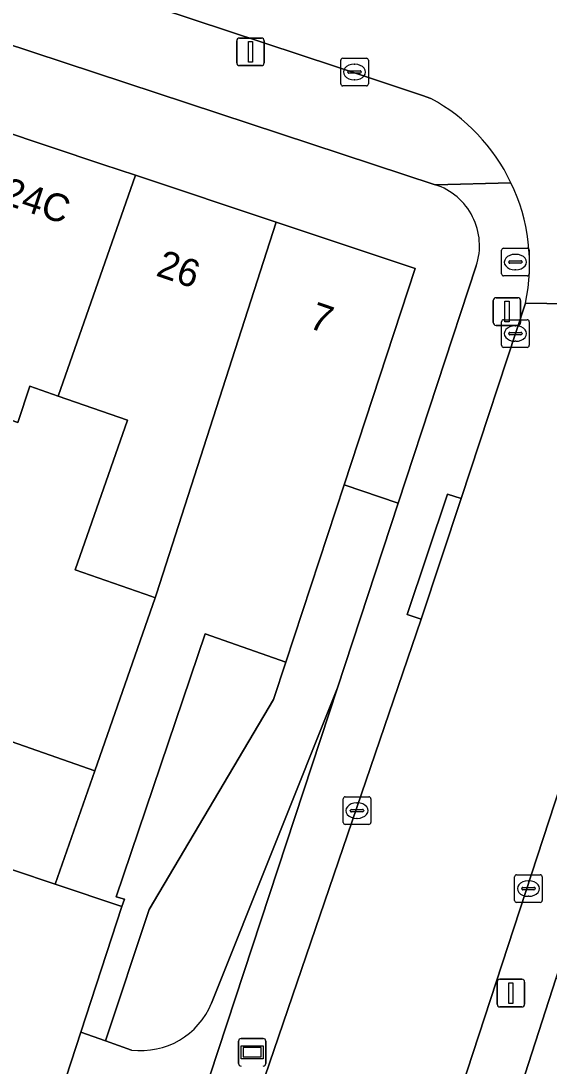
# Model space of a CAD drawing. Extents: x 160554 to 161248, y 385329 to 386506.
# Drawn here: x 161025.9 to 161044.99, y 385824.46 to 385862.26 of the extents above; entities that cross this region are included whole.
import ezdxf

# ---------------------------------------------------------------- set-up
doc = ezdxf.new("R2010")
doc.units = 0
for name, color, linetype in [('IMGEO_Brandkraan', 7, 'Continuous'), ('IMGEO_Erf', 7, 'Continuous'), ('IMGEO_Kolk', 7, 'Continuous'), ('IMGEO_Lichtmast', 7, 'Continuous'), ('IMGEO_Pand', 7, 'Continuous'), ('IMGEO_Pand_nummerreeks', 7, 'Continuous'), ('IMGEO_Parkeervlak_open', 7, 'Continuous'), ('IMGEO_Rijbaan_lokaal_gesloten', 7, 'Continuous'), ('IMGEO_Voetpad_open', 7, 'Continuous'), ('IMGEO_Wegwijzer', 7, 'Continuous')]:
    doc.layers.add(name, color=color, linetype=linetype)

msp = doc.modelspace()

# ---------------------------------------------------------------- linework, layer by layer
at = {"layer": 'IMGEO_Brandkraan'}
for p, q in [((161043.349, 385854.034), (161044.201, 385854.034)), ((161043.274, 385853.108), (161043.274, 385853.96)), ((161043.762, 385853.814), (161043.787, 385853.814)), ((161044.275, 385853.96), (161044.275, 385853.108)), ((161043.533, 385853.528), (161043.533, 385853.54)), ((161043.971, 385853.491), (161043.573, 385853.491)), ((161043.576, 385853.577), (161043.974, 385853.577)), ((161044.017, 385853.54), (161044.017, 385853.528)), ((161044.201, 385853.034), (161043.349, 385853.034)), ((161043.785, 385853.254), (161043.76, 385853.254))]:
    msp.add_line(p, q, dxfattribs=at)
for points in [[(161043.349, 385854.034), (161044.201, 385854.034)], [(161043.274, 385853.108), (161043.274, 385853.96)], [(161044.275, 385853.96), (161044.275, 385853.108)], [(161044.201, 385853.034), (161043.349, 385853.034)]]:
    msp.add_lwpolyline(points, dxfattribs=at)
for centre, radius, start, end in [((161043.351, 385853.958), 0.0765, 91.552, 178.448), ((161043.351, 385853.958), 0.0765, 91.552, 178.448), ((161044.199, 385853.958), 0.0765, 1.552, 88.448), ((161044.199, 385853.958), 0.0765, 1.552, 88.448), ((161043.573, 385853.537), 0.0403, 85.8775, 175.7526), ((161043.57, 385853.527), 0.0366, 178.938, 274.7102), ((161043.974, 385853.534), 0.043, 264.8664, 352.4533), ((161043.978, 385853.539), 0.0386, 1.7309, 96.639), ((161043.351, 385853.11), 0.0765, 181.552, 268.448), ((161043.351, 385853.11), 0.0765, 181.552, 268.448), ((161044.199, 385853.11), 0.0765, 271.552, 358.448), ((161044.199, 385853.11), 0.0765, 271.552, 358.448)]:
    msp.add_arc(centre, radius, start, end, dxfattribs=at)
for centre, major_axis, ratio, start_param, end_param in [((161043.761, 385853.534), (-0.387, 0.002), 0.722429, 4.712389, 7.853982), ((161043.786, 385853.534), (-0.39, 0.002), 0.717154, 1.570796, 4.712389)]:
    msp.add_ellipse(centre, major_axis=major_axis, ratio=ratio, start_param=start_param, end_param=end_param, dxfattribs=at)
at = {"layer": 'IMGEO_Erf'}
for points in [[(161024.084, 385861.859), (161023.135, 385858.977), (161028.864, 385857.066), (161030.036, 385856.675), (161035.123, 385854.978), (161040.149, 385853.301), (161037.582, 385845.48), (161039.537, 385844.812), (161042.361, 385853.399)], [(161040.877, 385856.333), (161024.084, 385861.859)], [(161055.868, 385772.603), (161052.902, 385795.197), (161048.55, 385828.073), (161045.239, 385827.611), (161043.376, 385821.859)]]:
    msp.add_lwpolyline(points, dxfattribs=at)
for points in [[(161029.751, 385847.814), (161027.245, 385848.69), (161026.222, 385849.048), (161025.787, 385847.728), (161023.102, 385848.667), (161022.575, 385847.066), (161019.54, 385848.066), (161017.243, 385841.04), (161023.352, 385838.905), (161022.748, 385837.175), (161028.571, 385835.139), (161030.754, 385841.392), (161030.626, 385841.437), (161027.86, 385842.404)], [(161029.548, 385830.225), (161028.066, 385825.689), (161028.958, 385825.372), (161030.534, 385830.121), (161035.025, 385837.72), (161035.477, 385839.068), (161032.559, 385840.09), (161029.345, 385830.574), (161029.637, 385830.498)]]:
    msp.add_lwpolyline(points, close=True, dxfattribs=at)
msp.add_arc((161040.152, 385854.124), 2.325, 341.8208, 71.8392, dxfattribs=at)
at = {"layer": 'IMGEO_Kolk'}
for p, q in [((161037.534, 385860.906), (161038.386, 385860.906)), ((161037.459, 385859.98), (161037.459, 385860.832)), ((161037.947, 385860.686), (161037.972, 385860.686)), ((161038.46, 385860.832), (161038.46, 385859.98)), ((161037.718, 385860.4), (161037.718, 385860.412)), ((161038.156, 385860.363), (161037.758, 385860.363)), ((161037.761, 385860.449), (161038.159, 385860.449)), ((161037.97, 385860.126), (161037.945, 385860.126)), ((161038.202, 385860.412), (161038.202, 385860.4)), ((161038.386, 385859.906), (161037.534, 385859.906)), ((161043.349, 385851.449), (161044.201, 385851.449)), ((161043.274, 385850.523), (161043.274, 385851.375)), ((161043.762, 385851.229), (161043.787, 385851.229)), ((161044.275, 385851.375), (161044.275, 385850.523)), ((161043.533, 385850.943), (161043.533, 385850.955)), ((161043.971, 385850.906), (161043.573, 385850.906)), ((161043.576, 385850.992), (161043.974, 385850.992)), ((161043.785, 385850.669), (161043.76, 385850.669)), ((161044.017, 385850.955), (161044.017, 385850.943)), ((161044.201, 385850.449), (161043.349, 385850.449)), ((161037.547, 385833.271), (161037.547, 385834.123)), ((161037.622, 385834.197), (161038.474, 385834.197)), ((161038.548, 385834.123), (161038.548, 385833.271)), ((161037.806, 385833.691), (161037.806, 385833.703)), ((161038.244, 385833.654), (161037.846, 385833.654)), ((161037.849, 385833.74), (161038.247, 385833.74)), ((161038.035, 385833.977), (161038.06, 385833.977)), ((161038.29, 385833.703), (161038.29, 385833.691)), ((161038.058, 385833.417), (161038.033, 385833.417)), ((161038.474, 385833.197), (161037.622, 385833.197)), ((161043.82, 385831.377), (161044.672, 385831.377)), ((161043.745, 385830.451), (161043.745, 385831.303)), ((161044.233, 385831.157), (161044.258, 385831.157)), ((161044.746, 385831.303), (161044.746, 385830.451)), ((161044.004, 385830.871), (161044.004, 385830.883)), ((161044.442, 385830.834), (161044.044, 385830.834)), ((161044.047, 385830.92), (161044.445, 385830.92)), ((161044.256, 385830.597), (161044.231, 385830.597)), ((161044.488, 385830.883), (161044.488, 385830.871)), ((161044.672, 385830.377), (161043.82, 385830.377))]:
    msp.add_line(p, q, dxfattribs=at)
for points in [[(161037.534, 385860.906), (161038.386, 385860.906)], [(161037.459, 385859.98), (161037.459, 385860.832)], [(161038.46, 385860.832), (161038.46, 385859.98)], [(161038.386, 385859.906), (161037.534, 385859.906)], [(161043.349, 385851.449), (161044.201, 385851.449)], [(161043.274, 385850.523), (161043.274, 385851.375)], [(161044.275, 385851.375), (161044.275, 385850.523)], [(161044.201, 385850.449), (161043.349, 385850.449)], [(161037.547, 385833.271), (161037.547, 385834.123)], [(161037.622, 385834.197), (161038.474, 385834.197)], [(161038.548, 385834.123), (161038.548, 385833.271)], [(161038.474, 385833.197), (161037.622, 385833.197)], [(161043.82, 385831.377), (161044.672, 385831.377)], [(161043.745, 385830.451), (161043.745, 385831.303)], [(161044.746, 385831.303), (161044.746, 385830.451)], [(161044.672, 385830.377), (161043.82, 385830.377)]]:
    msp.add_lwpolyline(points, dxfattribs=at)
for centre, radius, start, end in [((161037.536, 385860.83), 0.0765, 91.552, 178.448), ((161037.536, 385860.83), 0.0765, 91.552, 178.448), ((161038.384, 385860.83), 0.0765, 1.552, 88.448), ((161038.384, 385860.83), 0.0765, 1.552, 88.448), ((161037.758, 385860.409), 0.0403, 85.8775, 175.7526), ((161037.755, 385860.399), 0.0366, 178.938, 274.7102), ((161038.159, 385860.406), 0.043, 264.8664, 352.4533), ((161038.163, 385860.411), 0.0386, 1.7309, 96.639), ((161037.536, 385859.982), 0.0765, 181.552, 268.448), ((161037.536, 385859.982), 0.0765, 181.552, 268.448), ((161038.384, 385859.982), 0.0765, 271.552, 358.448), ((161038.384, 385859.982), 0.0765, 271.552, 358.448), ((161043.351, 385851.373), 0.0765, 91.552, 178.448), ((161043.351, 385851.373), 0.0765, 91.552, 178.448), ((161044.199, 385851.373), 0.0765, 1.552, 88.448), ((161044.199, 385851.373), 0.0765, 1.552, 88.448), ((161043.573, 385850.952), 0.0403, 85.8775, 175.7526), ((161043.57, 385850.942), 0.0366, 178.938, 274.7102), ((161043.974, 385850.949), 0.043, 264.8664, 352.4533), ((161043.978, 385850.954), 0.0386, 1.7309, 96.639), ((161043.351, 385850.525), 0.0765, 181.552, 268.448), ((161043.351, 385850.525), 0.0765, 181.552, 268.448), ((161044.199, 385850.525), 0.0765, 271.552, 358.448), ((161044.199, 385850.525), 0.0765, 271.552, 358.448), ((161037.624, 385834.121), 0.0765, 91.552, 178.448), ((161037.624, 385834.121), 0.0765, 91.552, 178.448), ((161038.472, 385834.121), 0.0765, 1.552, 88.448), ((161038.472, 385834.121), 0.0765, 1.552, 88.448), ((161037.846, 385833.7), 0.0403, 85.8775, 175.7526), ((161037.843, 385833.69), 0.0366, 178.938, 274.7102), ((161038.247, 385833.697), 0.043, 264.8664, 352.4533), ((161038.251, 385833.702), 0.0386, 1.7309, 96.639), ((161037.624, 385833.273), 0.0765, 181.552, 268.448), ((161037.624, 385833.273), 0.0765, 181.552, 268.448), ((161038.472, 385833.273), 0.0765, 271.552, 358.448), ((161038.472, 385833.273), 0.0765, 271.552, 358.448), ((161043.822, 385831.301), 0.0765, 91.552, 178.448), ((161043.822, 385831.301), 0.0765, 91.552, 178.448), ((161044.67, 385831.301), 0.0765, 1.552, 88.448), ((161044.67, 385831.301), 0.0765, 1.552, 88.448), ((161044.044, 385830.88), 0.0403, 85.8775, 175.7526), ((161044.041, 385830.87), 0.0366, 178.938, 274.7102), ((161044.445, 385830.877), 0.043, 264.8664, 352.4533), ((161044.449, 385830.882), 0.0386, 1.7309, 96.639), ((161043.822, 385830.453), 0.0765, 181.552, 268.448), ((161043.822, 385830.453), 0.0765, 181.552, 268.448), ((161044.67, 385830.453), 0.0765, 271.552, 358.448), ((161044.67, 385830.453), 0.0765, 271.552, 358.448)]:
    msp.add_arc(centre, radius, start, end, dxfattribs=at)
for centre, major_axis, ratio, start_param, end_param in [((161037.946, 385860.406), (-0.387, 0.002), 0.722429, 4.712389, 7.853982), ((161037.971, 385860.406), (-0.39, 0.002), 0.717154, 1.570796, 4.712389), ((161043.761, 385850.949), (-0.387, 0.002), 0.722429, 4.712389, 7.853982), ((161043.786, 385850.949), (-0.39, 0.002), 0.717154, 1.570796, 4.712389), ((161038.034, 385833.697), (-0.387, 0.002), 0.722429, 4.712389, 7.853982), ((161038.059, 385833.697), (-0.39, 0.002), 0.717154, 1.570796, 4.712389), ((161044.232, 385830.877), (-0.387, 0.002), 0.722429, 4.712389, 7.853982), ((161044.257, 385830.877), (-0.39, 0.002), 0.717154, 1.570796, 4.712389)]:
    msp.add_ellipse(centre, major_axis=major_axis, ratio=ratio, start_param=start_param, end_param=end_param, dxfattribs=at)
at = {"layer": 'IMGEO_Lichtmast'}
for p, q in [((161033.801, 385861.637), (161034.591, 385861.637)), ((161034.591, 385861.637), (161033.801, 385861.637)), ((161033.701, 385860.737), (161033.701, 385861.537)), ((161033.701, 385861.537), (161033.701, 385860.737)), ((161034.691, 385861.537), (161034.691, 385860.737)), ((161034.691, 385860.737), (161034.691, 385861.537)), ((161034.591, 385860.637), (161033.801, 385860.637)), ((161033.801, 385860.637), (161034.591, 385860.637)), ((161042.974, 385851.346), (161042.974, 385852.146)), ((161042.974, 385852.146), (161042.974, 385851.346)), ((161043.074, 385852.246), (161043.864, 385852.246)), ((161043.864, 385852.246), (161043.074, 385852.246)), ((161043.964, 385852.146), (161043.964, 385851.346)), ((161043.964, 385851.346), (161043.964, 385852.146)), ((161043.864, 385851.246), (161043.074, 385851.246)), ((161043.074, 385851.246), (161043.864, 385851.246)), ((161043.216, 385827.598), (161044.006, 385827.598)), ((161044.006, 385827.598), (161043.216, 385827.598)), ((161043.116, 385826.698), (161043.116, 385827.498)), ((161043.116, 385827.498), (161043.116, 385826.698)), ((161044.106, 385827.498), (161044.106, 385826.698)), ((161044.106, 385826.698), (161044.106, 385827.498)), ((161044.006, 385826.598), (161043.216, 385826.598)), ((161043.216, 385826.598), (161044.006, 385826.598))]:
    msp.add_line(p, q, dxfattribs=at)
for points in [[(161034.121, 385861.512), (161034.271, 385861.512), (161034.271, 385860.762), (161034.121, 385860.762), (161034.121, 385861.512)], [(161043.394, 385852.121), (161043.544, 385852.121), (161043.544, 385851.371), (161043.394, 385851.371), (161043.394, 385852.121)], [(161043.536, 385827.473), (161043.686, 385827.473), (161043.686, 385826.723), (161043.536, 385826.723), (161043.536, 385827.473)]]:
    msp.add_lwpolyline(points, dxfattribs=at)
for centre, start, end in [((161033.801, 385861.537), 90, 180), ((161033.801, 385861.537), 90, 180), ((161034.591, 385861.537), 0, 90), ((161034.591, 385861.537), 360, 90), ((161033.801, 385860.737), 180, 270), ((161033.801, 385860.737), 180, 270), ((161034.591, 385860.737), 270, 0), ((161034.591, 385860.737), 270, 0), ((161043.074, 385852.146), 90, 180), ((161043.074, 385852.146), 90, 180), ((161043.864, 385852.146), 0, 90), ((161043.864, 385852.146), 360, 90), ((161043.074, 385851.346), 180, 270), ((161043.074, 385851.346), 180, 270), ((161043.864, 385851.346), 270, 0), ((161043.864, 385851.346), 270, 0), ((161043.216, 385827.498), 90, 180), ((161043.216, 385827.498), 90, 180), ((161044.006, 385827.498), 0, 90), ((161044.006, 385827.498), 360, 90), ((161043.216, 385826.698), 180, 270), ((161043.216, 385826.698), 180, 270), ((161044.006, 385826.698), 270, 0), ((161044.006, 385826.698), 270, 0)]:
    msp.add_arc(centre, 0.1, start, end, dxfattribs=at)
at = {"layer": 'IMGEO_Pand'}
for points in [[(161030.036, 385856.675), (161028.864, 385857.066), (161023.135, 385858.977), (161021.571, 385854.229), (161019.54, 385848.066), (161022.575, 385847.066), (161023.102, 385848.667), (161025.787, 385847.728), (161026.222, 385849.048), (161027.245, 385848.69)], [(161035.123, 385854.978), (161030.036, 385856.675), (161027.245, 385848.69), (161029.751, 385847.814), (161027.86, 385842.404), (161030.626, 385841.437), (161030.754, 385841.392), (161030.805, 385841.539)], [(161037.582, 385845.48), (161040.149, 385853.301), (161035.123, 385854.978), (161030.805, 385841.539), (161030.754, 385841.392), (161028.571, 385835.139), (161027.138, 385831.032), (161029.548, 385830.225), (161029.637, 385830.498), (161029.345, 385830.574), (161032.559, 385840.09), (161035.477, 385839.068)], [(161028.571, 385835.139), (161022.748, 385837.175), (161021.286, 385832.99), (161024.105, 385832.047), (161027.138, 385831.032)], [(161025.905, 385819.071), (161028.066, 385825.689), (161029.548, 385830.225), (161027.138, 385831.032), (161024.105, 385832.047), (161020.216, 385821.058)]]:
    msp.add_lwpolyline(points, close=True, dxfattribs=at)
at = {"layer": 'IMGEO_Parkeervlak_open'}
for points in [[(160915.236, 385897.491), (160917.76, 385896.647), (160938.382, 385889.832), (160942.621, 385888.413), (160946.661, 385887.12), (160946.704, 385887.32), (161000, 385869.784), (161023.033, 385862.205), (161024.084, 385861.859), (161040.877, 385856.333), (161043.615, 385856.403)], [(161040.719, 385859.452), (161040.422, 385859.563), (161037.274, 385860.603), (161000, 385872.922), (160982.131, 385878.84)], [(161043.615, 385856.403), (161040.877, 385856.333)], [(161042.361, 385853.399), (161039.537, 385844.812), (161037.341, 385838.134), (161031.187, 385819.421)], [(161033.048, 385819.198), (161040.367, 385840.623), (161039.861, 385840.787), (161041.314, 385845.145), (161041.808, 385844.985), (161044.141, 385852.044)]]:
    msp.add_lwpolyline(points, dxfattribs=at)
for centre, radius, start, end in [((161037.451, 385853.448), 6.836, 25.6127, 61.4388), ((161040.152, 385854.124), 2.325, 341.8208, 71.8392), ((161037.442, 385853.447), 6.844, 348.1724, 25.5889)]:
    msp.add_arc(centre, radius, start, end, dxfattribs=at)
at = {"layer": 'IMGEO_Rijbaan_lokaal_gesloten'}
for points in [[(160927.042, 385901.764), (160923.954, 385902.802), (160922.03, 385898.546), (160922.596, 385898.363), (160930.569, 385895.723), (160934.897, 385894.252), (160939.22, 385892.854), (160947.921, 385889.946), (160953.45, 385888.133), (160978.728, 385879.965), (160982.131, 385878.84), (161000, 385872.922), (161037.274, 385860.603), (161040.422, 385859.563), (161040.719, 385859.452)], [(161041.192, 385821.707), (161046.47, 385837.844), (161048.339, 385843.556), (161051.08, 385851.935), (161044.141, 385852.044), (161041.808, 385844.985), (161040.367, 385840.623), (161033.048, 385819.198), (161028.759, 385800.49), (161028.163, 385795.052), (161027.908, 385792.526), (161026.806, 385782.908), (161026.038, 385776.181), (161020.114, 385724.364)], [(161044.141, 385852.044), (161051.08, 385851.935)]]:
    msp.add_lwpolyline(points, dxfattribs=at)
for centre, radius, start, end in [((161037.451, 385853.448), 6.836, 25.6127, 61.4388), ((161037.442, 385853.447), 6.844, 348.1724, 25.5889)]:
    msp.add_arc(centre, radius, start, end, dxfattribs=at)
at = {"layer": 'IMGEO_Voetpad_open'}
for points in [[(161032.787, 385826.731), (161037.341, 385838.134), (161039.537, 385844.812), (161037.582, 385845.48), (161035.477, 385839.068), (161035.025, 385837.72), (161030.534, 385830.121), (161028.958, 385825.372), (161029.896, 385825.039)], [(161031.187, 385819.421), (161037.341, 385838.134), (161032.787, 385826.731)], [(161043.376, 385821.859), (161045.239, 385827.611), (161048.419, 385837.192), (161046.47, 385837.844), (161041.192, 385821.707)], [(161029.896, 385825.039), (161028.958, 385825.372), (161028.066, 385825.689), (161025.905, 385819.071), (161028.597, 385818.115)]]:
    msp.add_lwpolyline(points, dxfattribs=at)
msp.add_lwpolyline([(161040.367, 385840.623), (161041.808, 385844.985), (161041.314, 385845.145), (161039.861, 385840.787)], close=True, dxfattribs=at)
msp.add_arc((161030.235, 385827.776), 2.758, 262.949, 337.7289, dxfattribs=at)
msp.add_arc((161030.235, 385827.776), 2.758, 262.949, 337.7289, dxfattribs=at)
at = {"layer": 'IMGEO_Wegwijzer'}
for p, q in [((161033.762, 385824.557), (161033.762, 385825.357)), ((161033.762, 385825.357), (161033.762, 385824.557)), ((161033.862, 385825.457), (161034.652, 385825.457)), ((161034.652, 385825.457), (161033.862, 385825.457)), ((161034.752, 385825.357), (161034.752, 385824.557)), ((161034.752, 385824.557), (161034.752, 385825.357))]:
    msp.add_line(p, q, dxfattribs=at)
for points in [[(161033.863, 385825.189), (161034.651, 385825.189), (161034.651, 385824.725), (161033.863, 385824.725), (161033.863, 385825.189)], [(161033.928, 385825.124), (161033.928, 385824.79), (161034.586, 385824.79), (161034.586, 385825.124), (161033.928, 385825.124)]]:
    msp.add_lwpolyline(points, dxfattribs=at)
for centre, start, end in [((161033.862, 385825.357), 90, 180), ((161033.862, 385825.357), 90, 180), ((161034.652, 385825.357), 0, 90), ((161034.652, 385825.357), 360, 90), ((161033.862, 385824.557), 180, 270), ((161033.862, 385824.557), 180, 270), ((161034.652, 385824.557), 270, 0), ((161034.652, 385824.557), 270, 0)]:
    msp.add_arc(centre, 0.1, start, end, dxfattribs=at)

# ---------------------------------------------------------------- texts
at = {"layer": 'IMGEO_Pand_nummerreeks'}
for s, rotation, p in [('24B-24C', 341.5508, (161022.458, 385856.568)), ('26', 341.1153, (161030.741, 385853.054)), ('7', 341.1153, (161036.26, 385851.166))]:
    msp.add_text(s, height=1, rotation=rotation, dxfattribs=at).set_placement(p)

doc.saveas('drawing.dxf')
